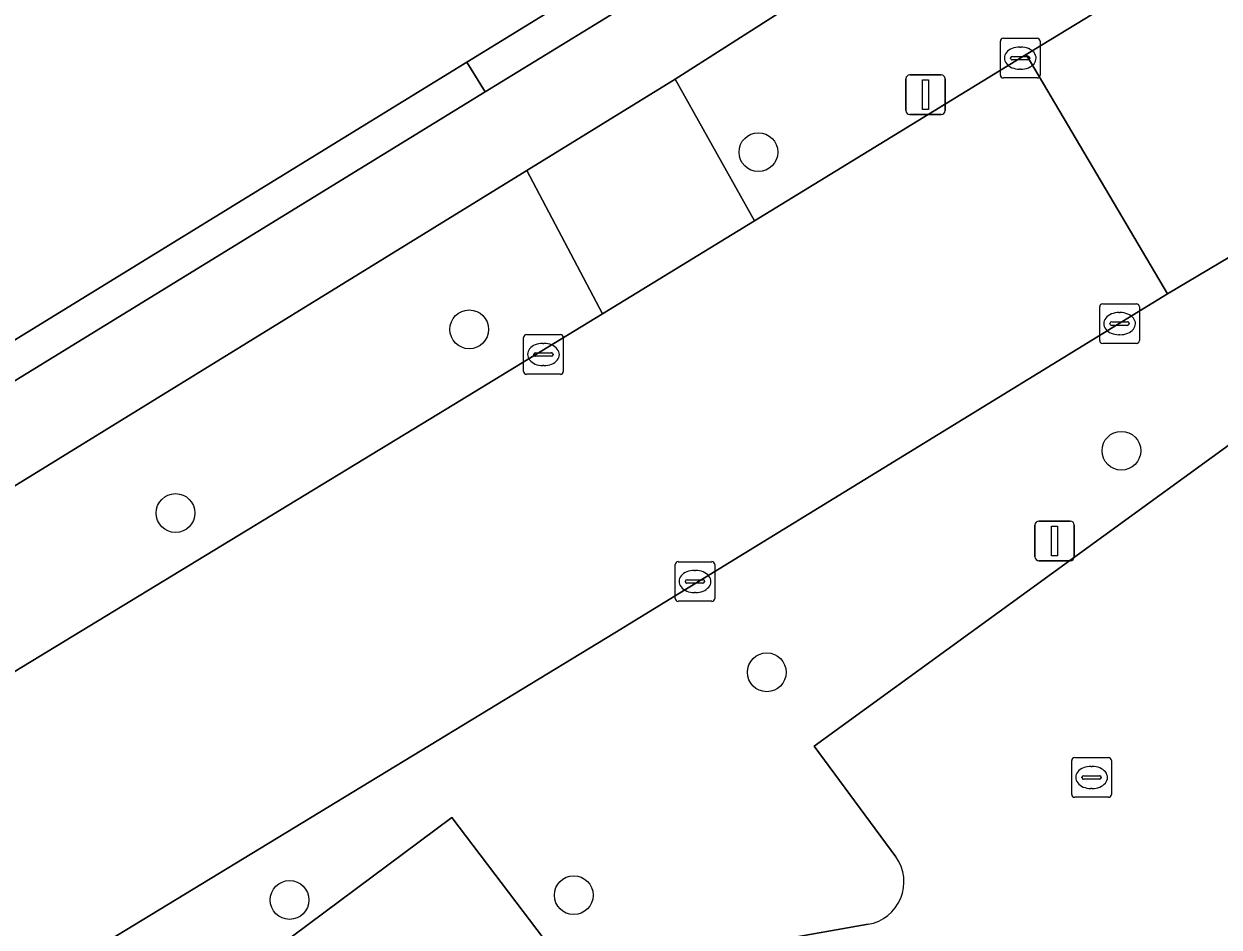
# Model space of a CAD drawing. Extents: x 160663 to 161506, y 382245 to 383291.
# Drawn here: x 161243.57 to 161273.72, y 382688.11 to 382710.88 of the extents above; entities that cross this region are included whole.
import ezdxf

# ---------------------------------------------------------------- set-up
doc = ezdxf.new("R2010")
doc.units = 0
for name, color, linetype in [('IMGEO_Berm_groen', 7, 'Continuous'), ('IMGEO_Boom', 7, 'Continuous'), ('IMGEO_Erf', 7, 'Continuous'), ('IMGEO_Groenvoorziening', 7, 'Continuous'), ('IMGEO_Kolk', 7, 'Continuous'), ('IMGEO_Lichtmast', 7, 'Continuous'), ('IMGEO_Parkeervlak_open', 7, 'Continuous'), ('IMGEO_Rijbaan_lokaal_open', 7, 'Continuous'), ('IMGEO_Voetpad_open', 7, 'Continuous')]:
    doc.layers.add(name, color=color, linetype=linetype)

msp = doc.modelspace()

# ---------------------------------------------------------------- linework, layer by layer
at = {"layer": 'IMGEO_Berm_groen'}
for points in [[(161275.933, 382714.429), (161273.677, 382718.058), (161266.752, 382713.807), (161260.003, 382709.493), (161261.999, 382705.922), (161268.852, 382710.112)], [(161254.227, 382701.17), (161258.165, 382703.578), (161256.256, 382707.186), (161218.352, 382683.857), (161169.165, 382653.466), (161166.325, 382651.749), (161169.214, 382649.56), (161169.4, 382649.664), (161174.244, 382652.562)]]:
    msp.add_lwpolyline(points, close=True, dxfattribs=at)
for points in [[(161274.49, 382705.305), (161272.424, 382704.082), (161258.476, 382695.53), (161200.378, 382660.233), (161203.919, 382655.4), (161209.58, 382656.433), (161209.274, 382656.9), (161207.41, 382659.419), (161223.895, 382671.677), (161226.607, 382668.102), (161229.864, 382668.265), (161227.222, 382671.868), (161241.646, 382682.554), (161244.333, 382678.987), (161246.564, 382679.479), (161243.889, 382683.076), (161254.364, 382690.873), (161257.414, 382686.864), (161264.871, 382688.181)], [(161265.57, 382689.879), (161263.508, 382692.676), (161276.187, 382701.877), (161279.16, 382697.826), (161279.744, 382698.258), (161283.28, 382693.409), (161282.694, 382692.955), (161285.621, 382688.911), (161279.39, 382684.392), (161281.268, 382681.963), (161285.967, 382685.424), (161286.319, 382686.069), (161285.954, 382692.181)]]:
    msp.add_lwpolyline(points, dxfattribs=at)
msp.add_arc((161264.688, 382689.249), 1.084, 279.7116, 35.5383, dxfattribs=at)
at = {"layer": 'IMGEO_Boom'}
for centre in [(161262.1, 382707.651), (161254.805, 382703.183), (161271.257, 382700.122), (161247.396, 382698.551), (161262.312, 382694.535), (161250.273, 382688.795), (161257.443, 382688.916)]:
    msp.add_circle(centre, 0.489, dxfattribs=at)
at = {"layer": 'IMGEO_Erf'}
msp.add_lwpolyline([(161164.791, 382654.665), (161254.743, 382709.924), (161258.448, 382712.2), (161270.45, 382719.573), (161270.62, 382719.412), (161271.005, 382719.608), (161270.755, 382720.067), (161270.922, 382720.167), (161269.338, 382726.806), (161260.738, 382724.956), (161260.481, 382726.175), (161258.182, 382725.689), (161257.008, 382731.247), (161259.308, 382731.732), (161259.287, 382731.83), (161262.528, 382732.514), (161268.203, 382733.712), (161267.631, 382736.278), (161261.985, 382735.086), (161260.75, 382740.937), (161266.124, 382742.071), (161264.46, 382748.969), (161239.915, 382758.526)], dxfattribs=at)
at = {"layer": 'IMGEO_Groenvoorziening'}
msp.add_lwpolyline([(161164.791, 382654.665), (161165.254, 382653.931), (161255.207, 382709.168), (161254.743, 382709.924)], close=True, dxfattribs=at)
at = {"layer": 'IMGEO_Kolk'}
for p, q in [((161268.204, 382709.596), (161268.204, 382710.448)), ((161268.279, 382710.522), (161269.131, 382710.522)), ((161268.692, 382710.302), (161268.717, 382710.302)), ((161269.205, 382710.448), (161269.205, 382709.596)), ((161268.463, 382710.016), (161268.463, 382710.028)), ((161268.901, 382709.979), (161268.503, 382709.979)), ((161268.506, 382710.065), (161268.904, 382710.065)), ((161268.947, 382710.028), (161268.947, 382710.016)), ((161268.715, 382709.742), (161268.69, 382709.742)), ((161269.131, 382709.522), (161268.279, 382709.522)), ((161270.71, 382702.901), (161270.71, 382703.753)), ((161270.785, 382703.827), (161271.637, 382703.827)), ((161271.198, 382703.607), (161271.223, 382703.607)), ((161271.711, 382703.753), (161271.711, 382702.901)), ((161270.969, 382703.321), (161270.969, 382703.333)), ((161271.012, 382703.37), (161271.41, 382703.37)), ((161271.453, 382703.333), (161271.453, 382703.321)), ((161256.252, 382703.049), (161257.104, 382703.049)), ((161271.407, 382703.284), (161271.009, 382703.284)), ((161271.221, 382703.047), (161271.196, 382703.047)), ((161256.177, 382702.123), (161256.177, 382702.975)), ((161256.665, 382702.829), (161256.69, 382702.829)), ((161257.178, 382702.975), (161257.178, 382702.123)), ((161271.637, 382702.827), (161270.785, 382702.827)), ((161256.436, 382702.543), (161256.436, 382702.555)), ((161256.874, 382702.506), (161256.476, 382702.506)), ((161256.479, 382702.592), (161256.877, 382702.592)), ((161256.92, 382702.555), (161256.92, 382702.543)), ((161256.688, 382702.269), (161256.663, 382702.269)), ((161257.104, 382702.049), (161256.252, 382702.049)), ((161260.074, 382697.325), (161260.926, 382697.325)), ((161259.999, 382696.399), (161259.999, 382697.251)), ((161260.487, 382697.105), (161260.512, 382697.105)), ((161261, 382697.251), (161261, 382696.399)), ((161260.258, 382696.819), (161260.258, 382696.831)), ((161260.696, 382696.782), (161260.298, 382696.782)), ((161260.301, 382696.868), (161260.699, 382696.868)), ((161260.742, 382696.831), (161260.742, 382696.819)), ((161260.51, 382696.545), (161260.485, 382696.545)), ((161260.926, 382696.325), (161260.074, 382696.325)), ((161270.004, 382691.458), (161270.004, 382692.31)), ((161270.079, 382692.384), (161270.931, 382692.384)), ((161270.492, 382692.164), (161270.517, 382692.164)), ((161271.005, 382692.31), (161271.005, 382691.458)), ((161270.263, 382691.878), (161270.263, 382691.89)), ((161270.306, 382691.927), (161270.704, 382691.927)), ((161270.747, 382691.89), (161270.747, 382691.878)), ((161270.701, 382691.841), (161270.303, 382691.841)), ((161270.515, 382691.604), (161270.49, 382691.604)), ((161270.931, 382691.384), (161270.079, 382691.384))]:
    msp.add_line(p, q, dxfattribs=at)
for points in [[(161268.204, 382709.596), (161268.204, 382710.448)], [(161268.279, 382710.522), (161269.131, 382710.522)], [(161269.205, 382710.448), (161269.205, 382709.596)], [(161269.131, 382709.522), (161268.279, 382709.522)], [(161270.71, 382702.901), (161270.71, 382703.753)], [(161270.785, 382703.827), (161271.637, 382703.827)], [(161271.711, 382703.753), (161271.711, 382702.901)], [(161256.252, 382703.049), (161257.104, 382703.049)], [(161256.177, 382702.123), (161256.177, 382702.975)], [(161257.178, 382702.975), (161257.178, 382702.123)], [(161271.637, 382702.827), (161270.785, 382702.827)], [(161257.104, 382702.049), (161256.252, 382702.049)], [(161260.074, 382697.325), (161260.926, 382697.325)], [(161259.999, 382696.399), (161259.999, 382697.251)], [(161261, 382697.251), (161261, 382696.399)], [(161260.926, 382696.325), (161260.074, 382696.325)], [(161270.004, 382691.458), (161270.004, 382692.31)], [(161270.079, 382692.384), (161270.931, 382692.384)], [(161271.005, 382692.31), (161271.005, 382691.458)], [(161270.931, 382691.384), (161270.079, 382691.384)]]:
    msp.add_lwpolyline(points, dxfattribs=at)
for centre, radius, start, end in [((161268.281, 382710.446), 0.0765, 91.552, 178.448), ((161268.281, 382710.446), 0.0765, 91.552, 178.448), ((161269.129, 382710.446), 0.0765, 1.552, 88.448), ((161269.129, 382710.446), 0.0765, 1.552, 88.448), ((161268.503, 382710.025), 0.0403, 85.8775, 175.7526), ((161268.5, 382710.015), 0.0366, 178.938, 274.7102), ((161268.904, 382710.022), 0.043, 264.8664, 352.4533), ((161268.908, 382710.027), 0.0386, 1.7309, 96.639), ((161268.281, 382709.598), 0.0765, 181.552, 268.448), ((161268.281, 382709.598), 0.0765, 181.552, 268.448), ((161269.129, 382709.598), 0.0765, 271.552, 358.448), ((161269.129, 382709.598), 0.0765, 271.552, 358.448), ((161270.787, 382703.751), 0.0765, 91.552, 178.448), ((161270.787, 382703.751), 0.0765, 91.552, 178.448), ((161271.635, 382703.751), 0.0765, 1.552, 88.448), ((161271.635, 382703.751), 0.0765, 1.552, 88.448), ((161271.009, 382703.33), 0.0403, 85.8775, 175.7526), ((161271.006, 382703.32), 0.0366, 178.938, 274.7102), ((161271.41, 382703.327), 0.043, 264.8664, 352.4533), ((161271.414, 382703.332), 0.0386, 1.7309, 96.639), ((161256.254, 382702.973), 0.0765, 91.552, 178.448), ((161256.254, 382702.973), 0.0765, 91.552, 178.448), ((161257.102, 382702.973), 0.0765, 1.552, 88.448), ((161257.102, 382702.973), 0.0765, 1.552, 88.448), ((161270.787, 382702.903), 0.0765, 181.552, 268.448), ((161270.787, 382702.903), 0.0765, 181.552, 268.448), ((161271.635, 382702.903), 0.0765, 271.552, 358.448), ((161271.635, 382702.903), 0.0765, 271.552, 358.448), ((161256.476, 382702.552), 0.0403, 85.8775, 175.7526), ((161256.473, 382702.542), 0.0366, 178.938, 274.7102), ((161256.877, 382702.549), 0.043, 264.8664, 352.4533), ((161256.881, 382702.554), 0.0386, 1.7309, 96.639), ((161256.254, 382702.125), 0.0765, 181.552, 268.448), ((161256.254, 382702.125), 0.0765, 181.552, 268.448), ((161257.102, 382702.125), 0.0765, 271.552, 358.448), ((161257.102, 382702.125), 0.0765, 271.552, 358.448), ((161260.076, 382697.249), 0.0765, 91.552, 178.448), ((161260.076, 382697.249), 0.0765, 91.552, 178.448), ((161260.924, 382697.249), 0.0765, 1.552, 88.448), ((161260.924, 382697.249), 0.0765, 1.552, 88.448), ((161260.298, 382696.828), 0.0403, 85.8775, 175.7526), ((161260.295, 382696.818), 0.0366, 178.938, 274.7102), ((161260.699, 382696.825), 0.043, 264.8664, 352.4533), ((161260.703, 382696.83), 0.0386, 1.7309, 96.639), ((161260.076, 382696.401), 0.0765, 181.552, 268.448), ((161260.076, 382696.401), 0.0765, 181.552, 268.448), ((161260.924, 382696.401), 0.0765, 271.552, 358.448), ((161260.924, 382696.401), 0.0765, 271.552, 358.448), ((161270.081, 382692.308), 0.0765, 91.552, 178.448), ((161270.081, 382692.308), 0.0765, 91.552, 178.448), ((161270.929, 382692.308), 0.0765, 1.552, 88.448), ((161270.929, 382692.308), 0.0765, 1.552, 88.448), ((161270.303, 382691.887), 0.0403, 85.8775, 175.7526), ((161270.3, 382691.877), 0.0366, 178.938, 274.7102), ((161270.704, 382691.884), 0.043, 264.8664, 352.4533), ((161270.708, 382691.889), 0.0386, 1.7309, 96.639), ((161270.081, 382691.46), 0.0765, 181.552, 268.448), ((161270.081, 382691.46), 0.0765, 181.552, 268.448), ((161270.929, 382691.46), 0.0765, 271.552, 358.448), ((161270.929, 382691.46), 0.0765, 271.552, 358.448)]:
    msp.add_arc(centre, radius, start, end, dxfattribs=at)
for centre, major_axis, ratio, start_param, end_param in [((161268.691, 382710.022), (-0.387, 0.002), 0.722429, 4.712389, 7.853982), ((161268.716, 382710.022), (-0.39, 0.002), 0.717154, 1.570796, 4.712389), ((161271.197, 382703.327), (-0.387, 0.002), 0.722429, 4.712389, 7.853982), ((161271.222, 382703.327), (-0.39, 0.002), 0.717154, 1.570796, 4.712389), ((161256.664, 382702.549), (-0.387, 0.002), 0.722429, 4.712389, 7.853982), ((161256.689, 382702.549), (-0.39, 0.002), 0.717154, 1.570796, 4.712389), ((161260.486, 382696.825), (-0.387, 0.002), 0.722429, 4.712389, 7.853982), ((161260.511, 382696.825), (-0.39, 0.002), 0.717154, 1.570796, 4.712389), ((161270.491, 382691.884), (-0.387, 0.002), 0.722429, 4.712389, 7.853982), ((161270.516, 382691.884), (-0.39, 0.002), 0.717154, 1.570796, 4.712389)]:
    msp.add_ellipse(centre, major_axis=major_axis, ratio=ratio, start_param=start_param, end_param=end_param, dxfattribs=at)
at = {"layer": 'IMGEO_Lichtmast'}
for p, q in [((161265.82, 382708.699), (161265.82, 382709.499)), ((161265.82, 382709.499), (161265.82, 382708.699)), ((161265.92, 382709.599), (161266.71, 382709.599)), ((161266.71, 382709.599), (161265.92, 382709.599)), ((161266.81, 382709.499), (161266.81, 382708.699)), ((161266.81, 382708.699), (161266.81, 382709.499)), ((161266.71, 382708.599), (161265.92, 382708.599)), ((161265.92, 382708.599), (161266.71, 382708.599)), ((161269.077, 382697.449), (161269.077, 382698.249)), ((161269.077, 382698.249), (161269.077, 382697.449)), ((161269.177, 382698.349), (161269.967, 382698.349)), ((161269.967, 382698.349), (161269.177, 382698.349)), ((161270.067, 382698.249), (161270.067, 382697.449)), ((161270.067, 382697.449), (161270.067, 382698.249)), ((161269.967, 382697.349), (161269.177, 382697.349)), ((161269.177, 382697.349), (161269.967, 382697.349))]:
    msp.add_line(p, q, dxfattribs=at)
for points in [[(161266.24, 382709.474), (161266.39, 382709.474), (161266.39, 382708.724), (161266.24, 382708.724), (161266.24, 382709.474)], [(161269.497, 382698.224), (161269.647, 382698.224), (161269.647, 382697.474), (161269.497, 382697.474), (161269.497, 382698.224)]]:
    msp.add_lwpolyline(points, dxfattribs=at)
for centre, start, end in [((161265.92, 382709.499), 90, 180), ((161265.92, 382709.499), 90, 180), ((161266.71, 382709.499), 0, 90), ((161266.71, 382709.499), 360, 90), ((161265.92, 382708.699), 180, 270), ((161265.92, 382708.699), 180, 270), ((161266.71, 382708.699), 270, 0), ((161266.71, 382708.699), 270, 0), ((161269.177, 382698.249), 90, 180), ((161269.177, 382698.249), 90, 180), ((161269.967, 382698.249), 0, 90), ((161269.967, 382698.249), 360, 90), ((161269.177, 382697.449), 180, 270), ((161269.177, 382697.449), 180, 270), ((161269.967, 382697.449), 270, 0), ((161269.967, 382697.449), 270, 0)]:
    msp.add_arc(centre, 0.1, start, end, dxfattribs=at)
at = {"layer": 'IMGEO_Parkeervlak_open'}
for points in [[(161277.352, 382678.745), (161277.109, 382679.106), (161280.622, 382681.646), (161281.268, 382681.963), (161279.39, 382684.392), (161285.621, 382688.911), (161282.694, 382692.955), (161283.28, 382693.409), (161279.744, 382698.258), (161279.16, 382697.826), (161276.187, 382701.877), (161263.508, 382692.676), (161265.57, 382689.879)], [(161264.871, 382688.181), (161257.414, 382686.864), (161254.364, 382690.873), (161243.889, 382683.076), (161246.564, 382679.479), (161244.333, 382678.987), (161241.646, 382682.554)]]:
    msp.add_lwpolyline(points, dxfattribs=at)
msp.add_arc((161264.688, 382689.249), 1.084, 279.7116, 35.5383, dxfattribs=at)
at = {"layer": 'IMGEO_Rijbaan_lokaal_open'}
for points in [[(161289.287, 382714.749), (161290.266, 382715.481), (161286.096, 382721.09), (161282.024, 382718.134), (161280.598, 382717.192), (161278.764, 382716.106), (161275.933, 382714.429), (161268.852, 382710.112), (161272.424, 382704.082), (161274.49, 382705.305)], [(161258.476, 382695.53), (161272.424, 382704.082), (161268.852, 382710.112), (161261.999, 382705.922), (161258.165, 382703.578), (161254.227, 382701.17), (161174.244, 382652.562), (161169.4, 382649.664), (161169.214, 382649.56)], [(161172.111, 382641.083), (161173.251, 382641.894), (161178.77, 382645.817), (161191.196, 382654.655), (161198.244, 382658.937), (161200.378, 382660.233), (161258.476, 382695.53)]]:
    msp.add_lwpolyline(points, dxfattribs=at)
at = {"layer": 'IMGEO_Voetpad_open'}
for points in [[(161166.325, 382651.749), (161169.165, 382653.466), (161218.352, 382683.857), (161256.256, 382707.186), (161260.003, 382709.493), (161266.752, 382713.807), (161273.677, 382718.058), (161271.97, 382720.803), (161270.922, 382720.167), (161270.755, 382720.067), (161271.005, 382719.608), (161271.143, 382719.356), (161267.251, 382716.952), (161258.913, 382711.444), (161255.207, 382709.168), (161165.254, 382653.931), (161164.791, 382654.665), (161164.491, 382654.47)], [(161255.207, 382709.168), (161258.913, 382711.444), (161258.448, 382712.2), (161254.743, 382709.924)], [(161258.165, 382703.578), (161261.999, 382705.922), (161260.003, 382709.493), (161256.256, 382707.186)]]:
    msp.add_lwpolyline(points, close=True, dxfattribs=at)

doc.saveas('drawing.dxf')
